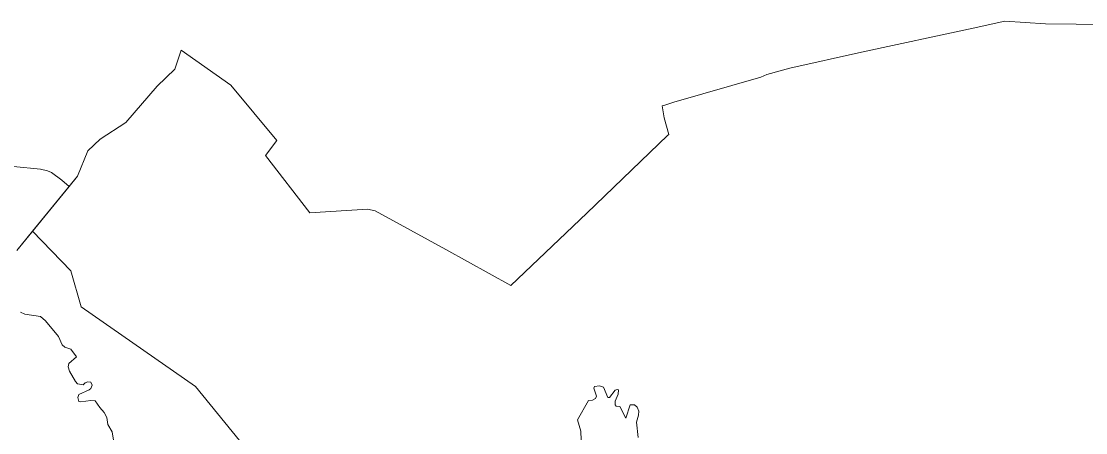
# Model space of a CAD drawing. Extents: x 369010 to 739155, y 6377141 to 6616555.
# Drawn here: x 477517 to 482333, y 6488102 to 6489966 of the extents above; entities that cross this region are included whole.
import ezdxf

# ---------------------------------------------------------------- set-up
doc = ezdxf.new("R2010")
doc.units = 0
doc.header["$LTSCALE"] = 40
doc.layers.add('1', color=7, linetype='Continuous', lineweight=13)

msp = doc.modelspace()

# ---------------------------------------------------------------- linework, layer by layer
at = {"layer": '1'}
for points in [[(482428.77, 6489950.83), (482150.39, 6489955.13), (481966.68, 6489966.06), (481823.19, 6489935.44), (481318.74, 6489825.38), (480993.69, 6489753.38), (480890.74, 6489725.08), (480862.61, 6489712.67), (480469.04, 6489599.3), (480423.86, 6489584.57), (480415.75, 6489582.91), (480425.51, 6489528.96), (480447.36, 6489452.5), (480441.07, 6489449.02), (480075.97, 6489096.33), (479732.05, 6488768.8), (479437.45, 6488931.32), (479118.2, 6489107.92), (479082.61, 6489114.37), (478821.94, 6489097.99), (478621.19, 6489358.49), (478672.99, 6489426.18), (478464.95, 6489676.42), (478240.03, 6489835.64), (478211.73, 6489749.41), (478131.96, 6489672.62), (477989.29, 6489506.95)], [(480423.86, 6489584.57), (480469.04, 6489599.3), (480862.61, 6489712.67), (480890.74, 6489725.08), (480993.69, 6489753.38), (481318.74, 6489825.38), (481823.19, 6489935.44), (481966.68, 6489966.06), (482150.39, 6489955.13), (482428.77, 6489950.83)], [(477481.86, 6489308.01), (477602.84, 6489296.1), (477635.11, 6489287.82), (477653.48, 6489280.7), (477699.33, 6489246.61), (477733.42, 6489217.98), (477733.59, 6489217.81), (477770.83, 6489263.49), (477817.66, 6489379.51), (477873.94, 6489432.31), (477989.29, 6489506.95), (478131.96, 6489672.62), (478211.73, 6489749.41), (478240.03, 6489835.64), (478464.95, 6489676.42), (478672.99, 6489426.18), (478621.19, 6489358.49), (478821.94, 6489097.99), (479082.61, 6489114.37), (479118.2, 6489107.92), (479437.45, 6488931.32), (479732.05, 6488768.8), (480075.97, 6489096.33), (480441.07, 6489449.02), (480447.36, 6489452.5), (480425.51, 6489528.96), (480415.75, 6489582.91), (480423.86, 6489584.57)], [(477989.29, 6489506.95), (477873.94, 6489432.31), (477817.66, 6489379.51), (477770.83, 6489263.49), (477567.59, 6489014.41)], [(477496.75, 6488927.68), (477733.59, 6489217.81), (477733.42, 6489217.98), (477699.33, 6489246.61), (477653.48, 6489280.7), (477635.11, 6489287.82), (477602.84, 6489296.1), (477481.86, 6489308.01)], [(477567.59, 6489014.41), (477496.75, 6488927.68)], [(480257.03, 6487017.6), (480087.06, 6486998.9), (479495.21, 6486928.06), (479404.02, 6486929.89), (479239.51, 6486885.36), (479176.45, 6487101.35), (479120.84, 6487235.07), (478798.77, 6487804.57), (478537.28, 6488026.35), (478305.07, 6488311.35), (477788.04, 6488672.81), (477740.54, 6488835.33), (477567.59, 6489014.41)], [(477567.59, 6489014.41), (477740.54, 6488835.33), (477788.04, 6488672.81), (478305.07, 6488311.35), (478537.28, 6488026.35)], [(477513.14, 6488648.15), (477533.33, 6488639.21), (477603.01, 6488627.96), (477625.68, 6488608.59), (477685.59, 6488537.59), (477700.98, 6488500.52), (477714.22, 6488490.09), (477740.71, 6488480.33), (477766.52, 6488445.41), (477731.6, 6488414.79), (477728.79, 6488400.06), (477734.42, 6488381.36), (477761.56, 6488334.52), (477770.66, 6488324.09), (477797.14, 6488318.46), (477805.58, 6488327.57), (477818.16, 6488332.53), (477830.74, 6488330.38), (477836.86, 6488317.14), (477831.4, 6488301.75), (477823.62, 6488296.29), (477776.29, 6488275.27), (477772.15, 6488261.36), (477776.29, 6488243.99), (477785.39, 6488241.84), (477831.4, 6488248.12), (477851.59, 6488245.97), (477871.78, 6488216.02), (477891.98, 6488193.67), (477903.23, 6488170.67), (477908.03, 6488138.56), (477927.56, 6488105.79), (477936.66, 6488050.02)], [(480051.97, 6488027.34), (480048.99, 6488108.94), (480033.93, 6488160.41), (480083.91, 6488248.12), (480101.95, 6488249.28), (480114.86, 6488256.23), (480119.49, 6488267.98), (480107.25, 6488304.23), (480110.39, 6488311.51), (480132.9, 6488313.83), (480151.6, 6488308.04), (480170.64, 6488261.2)], [(480170.64, 6488261.2), (480178.91, 6488261.53), (480203.9, 6488294.63), (480213.5, 6488298.44), (480218.8, 6488296.62), (480217.31, 6488277.09), (480204.4, 6488244.81), (480203.9, 6488228.76), (480208.54, 6488221.81), (480224.59, 6488220.32), (480252.39, 6488168.52), (480271.43, 6488228.76), (480291.95, 6488227.93), (480303.87, 6488217.34), (480310.32, 6488199.3), (480309.33, 6488181.76), (480299.89, 6488149.82), (480307.51, 6488080.8)]]:
    msp.add_lwpolyline(points, dxfattribs=at)

doc.saveas('drawing.dxf')
